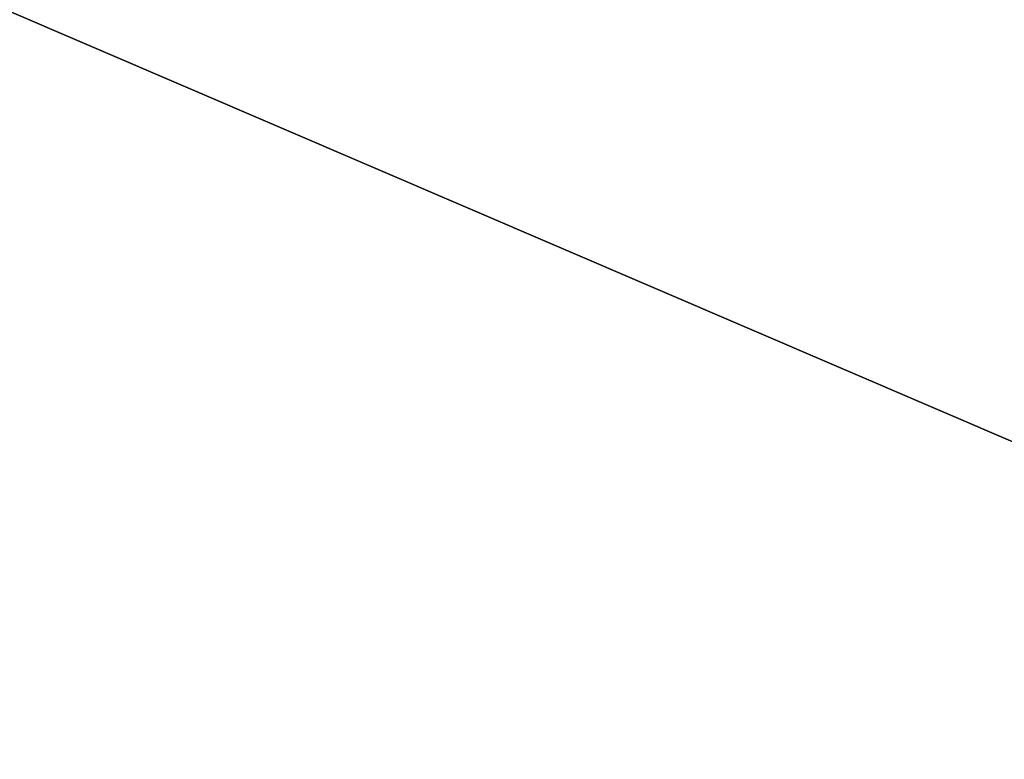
# Model space of a CAD drawing. Extents: x -250 to 250, y -697 to 625.
# Tile 952 of 1056: x -144.927 to -144.699, y 546.858 to 547.029. Entities that reach past the tile are written whole.
import ezdxf

# ---------------------------------------------------------------- set-up
doc = ezdxf.new("R2010")
doc.units = 0
doc.header["$LTSCALE"] = 25.405557
for name, color, linetype in [('1247', 7, 'CONTINUOUS'), ('1248', 7, 'CONTINUOUS'), ('1250', 7, 'CONTINUOUS'), ('1268', 7, 'CONTINUOUS'), ('2123', 7, 'CONTINUOUS'), ('2132', 7, 'CONTINUOUS'), ('278', 7, 'CONTINUOUS')]:
    doc.layers.add(name, color=color, linetype=linetype)

msp = doc.modelspace()

# ---------------------------------------------------------------- linework, layer by layer
at = {"layer": '1247', "color": 7, "linetype": 'CONTINUOUS'}
for points in [[(-142.55146, 546.30914, 68.65), (-150, 549.4, 68.65), (-150, 547.85832, 68.65), (-142.55146, 546.30914, 68.65)], [(-142.55146, 546.30914, 68.65), (-150, 547.85832, 68.65), (-142.13736, 543.86924, 68.65), (-142.55146, 546.30914, 68.65)]]:
    msp.add_3dface(points, dxfattribs=at)
at = {"layer": '1248', "color": 7, "linetype": 'CONTINUOUS'}
msp.add_3dface([(-150, 548.5, 15.65), (-142.44463, 544.96071, 15.65), (-150, 545.6, 15.65), (-150, 548.5, 15.65)], dxfattribs=at)
at = {"layer": '1250', "color": 7, "linetype": 'CONTINUOUS'}
for points in [[(-150, 549.5, 56.75), (-150, 549.5, 68.55), (-142.47858, 546.38132, 68.55), (-150, 549.5, 56.75)], [(-150, 549.5, 16.65), (-145.91032, 548.62711, 27.05004), (-141.72713, 545.65726, 16.65), (-150, 549.5, 16.65)], [(-150, 549.5, 56.75), (-142.47858, 546.38132, 68.55), (-146.48031, 548.85698, 55.37323), (-150, 549.5, 56.75)], [(-146.48031, 548.85698, 55.37323), (-142.47858, 546.38132, 68.55), (-145.23909, 548.30804, 53.59381), (-146.48031, 548.85698, 55.37323)], [(-145.91032, 548.62711, 27.05004), (-144.85092, 548.09874, 30.15), (-141.72713, 545.65726, 16.65), (-145.91032, 548.62711, 27.05004)], [(-145.23909, 548.30804, 53.59381), (-142.47858, 546.38132, 68.55), (-144.85092, 548.09874, 51.65), (-145.23909, 548.30804, 53.59381)], [(-144.85092, 548.09874, 51.65), (-142.47858, 546.38132, 68.55), (-144.85092, 548.09874, 30.15), (-144.85092, 548.09874, 51.65)], [(-144.85092, 548.09874, 30.15), (-142.47858, 546.38132, 68.55), (-141.72713, 545.65726, 16.65), (-144.85092, 548.09874, 30.15)]]:
    msp.add_3dface(points, dxfattribs=at)
at = {"layer": '1268', "color": 7, "linetype": 'CONTINUOUS'}
for points in [[(-150, 549.5, 16.65), (-141.72713, 545.65726, 16.65), (-150, 549.20711, 15.94289), (-150, 549.5, 16.65)], [(-141.72713, 545.65726, 16.65), (-150, 548.5, 15.65), (-150, 549.20711, 15.94289), (-141.72713, 545.65726, 16.65)], [(-142.44463, 544.96071, 15.65), (-150, 548.5, 15.65), (-141.72713, 545.65726, 16.65), (-142.44463, 544.96071, 15.65)]]:
    msp.add_3dface(points, dxfattribs=at)
at = {"layer": '2123', "color": 7, "linetype": 'CONTINUOUS'}
for points in [[(-150, 549.5, 68.55), (-142.55146, 546.30914, 68.65), (-142.47858, 546.38132, 68.55), (-150, 549.5, 68.55)], [(-142.55146, 546.30914, 68.65), (-150, 549.5, 68.55), (-150, 549.47071, 68.62071), (-142.55146, 546.30914, 68.65)], [(-150, 549.4, 68.65), (-142.55146, 546.30914, 68.65), (-150, 549.47071, 68.62071), (-150, 549.4, 68.65)]]:
    msp.add_3dface(points, dxfattribs=at)
at = {"layer": '2132', "color": 7, "linetype": 'CONTINUOUS'}
for points in [[(-142.13736, 543.86924, 68.65), (-150, 547.85832, 68.65), (-144.18785, 542.49656, 68.55), (-142.13736, 543.86924, 68.65)], [(-150, 547.85832, 68.65), (-150, 546.63358, 68.62499), (-144.18785, 542.49656, 68.55), (-150, 547.85832, 68.65)]]:
    msp.add_3dface(points, dxfattribs=at)
at = {"layer": '278', "color": 7, "linetype": 'CONTINUOUS'}
for points in [[(210, 550, -11), (210, 543.53436, -8.89919), (-210, 550, -11), (210, 550, -11)], [(-210, 550, -11), (210, 543.53436, -8.89919), (-210, 543.53436, -8.89919), (-210, 550, -11)], [(210, 543.53436, 8.89919), (210, 550, 11), (-210, 543.53436, 8.89919), (210, 543.53436, 8.89919)], [(210, 550, 11), (-210, 550, 11), (-210, 543.53436, 8.89919), (210, 550, 11)]]:
    msp.add_3dface(points, dxfattribs=at)

doc.saveas('drawing.dxf')
